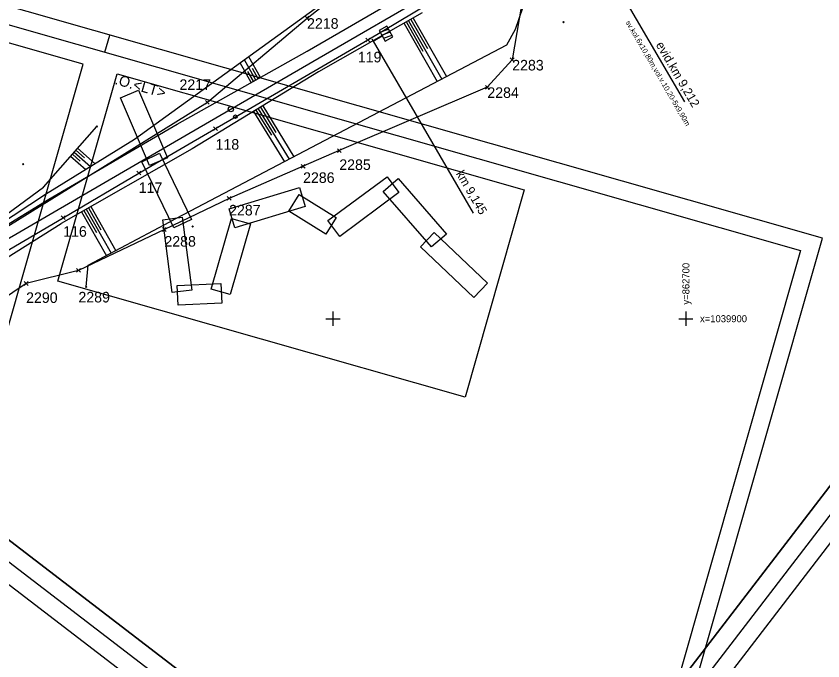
# Model space of a CAD drawing. Extents: x -866402 to -860377, y -1041908 to -1038598.
# Drawn here: x -862889.8 to -862661.2, y -1039997 to -1039814.2 of the extents above; entities that cross this region are included whole.
import ezdxf

# ---------------------------------------------------------------- set-up
doc = ezdxf.new("R2010")
doc.units = 0
for name, color, linetype in [('PS 02 trasa', 7, 'Continuous'), ('SZDC', 7, 'Continuous'), ('Vrstva 1', 7, 'Continuous'), ('Vrstva 18', 7, 'Continuous'), ('Vrstva 21', 7, 'Continuous'), ('Vrstva 48', 7, 'Continuous'), ('Vrstva 49', 7, 'Continuous'), ('Vrstva 5', 7, 'Continuous'), ('Vrstva 60', 7, 'Continuous'), ('Vrstva 7', 7, 'Continuous')]:
    doc.layers.add(name, color=color, linetype=linetype)

msp = doc.modelspace()

# ---------------------------------------------------------------- linework, layer by layer
at = {"layer": 'PS 02 trasa'}
msp.add_lwpolyline([(-863126.06, -1039980.93), (-863100.97, -1039979.51), (-863075.7, -1039975.16), (-863051.34, -1039967.96), (-863028.64, -1039958.54), (-863006.2, -1039946.98), (-862984.22, -1039934.35), (-862962.65, -1039921.75), (-862940.81, -1039908.98), (-862919.59, -1039896.58), (-862898.12, -1039884.06), (-862876.45, -1039871.37), (-862855.05, -1039858.71), (-862833.28, -1039846.12), (-862790.12, -1039820.98), (-862768.42, -1039807.92), (-862725.47, -1039782.89), (-862682.23, -1039757.8), (-862660.52, -1039745.14)], dxfattribs=at)
at = {"layer": 'SZDC'}
for points in [[(-863165.8, -1039964.66), (-863118.75, -1039967.2), (-863083.63, -1039964.52), (-863052.89, -1039954), (-863012.74, -1039930), (-862976.58, -1039912.97), (-862937.72, -1039894.02), (-862895.01, -1039875.47), (-862835.6, -1039838.65), (-862807.35, -1039814.81), (-862775.54, -1039789.79), (-862724.48, -1039769.5), (-862710.01, -1039753.11), (-862692.04, -1039737.42), (-862692.5, -1039729.46), (-862678.31, -1039732.26), (-862673.01, -1039726.98), (-862636.56, -1039709.7), (-862621.8, -1039702.7), (-862618.74, -1039701.53), (-862617.34, -1039679.93), (-862597.59, -1039662.79), (-862567.2, -1039636.61)], [(-862621.94, -1039738.72), (-862678.71, -1039781.76), (-862691.86, -1039787.99), (-862702.38, -1039785.99), (-862703.33, -1039786.53), (-862711.54, -1039791.2), (-862722.33, -1039797.34), (-862746.62, -1039811.15), (-862749.22, -1039826.63), (-862756.27, -1039834.41), (-862798.22, -1039852.35), (-862808.48, -1039856.8), (-862829.44, -1039865.89), (-862847.78, -1039874.72), (-862872.13, -1039886.29), (-862886.96, -1039890.04), (-862919.94, -1039912.21), (-862947.81, -1039925.24), (-862976.17, -1039939.2), (-863007.49, -1039957.54), (-863029.03, -1039968.68), (-863042.25, -1039972.75), (-863110.71, -1039983.7), (-863135.81, -1039985.12)]]:
    msp.add_lwpolyline(points, dxfattribs=at)
at = {"layer": 'Vrstva 1'}
msp.add_line((-862864.63, -1039824.4), (-862863.26, -1039819.59), dxfattribs=at)
for points in [[(-862750.99, -1040083.46), (-861983.98, -1039083.83), (-862219.6, -1038903.04), (-862986.61, -1039902.67)], [(-862979.6, -1039901.75), (-862218.68, -1038910.05), (-861990.99, -1039084.75), (-862751.92, -1040076.45)], [(-862752.84, -1040069.45), (-862122.79, -1039248.31), (-862342.55, -1039079.69), (-862972.6, -1039900.83)], [(-862972.6, -1039900.83), (-862342.55, -1039079.69), (-862122.79, -1039248.31), (-862752.84, -1040069.45)], [(-863550.56, -1039932.35), (-862742.8, -1040162.8), (-862661.32, -1039877.21), (-863469.08, -1039646.75)], [(-862746.23, -1040156.62), (-863544.38, -1039928.91), (-863465.64, -1039652.93), (-862667.5, -1039880.64)], [(-863538.2, -1039925.48), (-862946.8, -1040094.2), (-862870.81, -1039827.83), (-863462.21, -1039659.11)]]:
    msp.add_lwpolyline(points, close=True, dxfattribs=at)
msp.add_lwpolyline([(-862981.15, -1039929.12), (-862954.67, -1039913.73), (-862917.53, -1039892.09), (-862879, -1039869.71), (-862841.95, -1039848.16), (-862805.68, -1039827.06), (-862769.2, -1039805.87), (-862695.36, -1039762.88), (-862669.67, -1039747.95), (-862635.33, -1039727.96)], dxfattribs=at)
at = {"layer": 'Vrstva 18'}
msp.add_line((-862730.67, -1039786.55), (-862700.41, -1039838.49), dxfattribs=at)
at = {"layer": 'Vrstva 21'}
for points in [[(-862877.96, -1039889.32), (-862861.19, -1039830.57), (-862745.8, -1039863.49), (-862762.56, -1039922.25)], [(-862860.25, -1039837.39), (-862855.12, -1039835.19), (-862846.91, -1039854.35), (-862852.04, -1039856.55)], [(-862860.25, -1039837.39), (-862855.12, -1039835.19), (-862846.91, -1039854.35), (-862852.04, -1039856.55)], [(-862854.19, -1039855.51), (-862849.17, -1039853.08), (-862840.11, -1039871.86), (-862845.13, -1039874.28)], [(-862798.11, -1039876.65), (-862801.43, -1039872.17), (-862784.69, -1039859.75), (-862781.37, -1039864.23)], [(-862785.76, -1039863.93), (-862781.55, -1039860.27), (-862767.86, -1039875.99), (-862772.07, -1039879.65)], [(-862827.82, -1039874.2), (-862829.44, -1039868.86), (-862809.49, -1039862.81), (-862807.87, -1039868.15)], [(-862812.52, -1039869.52), (-862809.58, -1039864.78), (-862799.06, -1039871.32), (-862802, -1039876.06)], [(-862848.25, -1039871.93), (-862842.72, -1039871.21), (-862840.01, -1039891.88), (-862845.54, -1039892.6)], [(-862829.14, -1039893.18), (-862834.5, -1039891.65), (-862828.78, -1039871.6), (-862823.42, -1039873.13)], [(-862775.19, -1039879.62), (-862771.34, -1039875.58), (-862756.23, -1039889.94), (-862760.08, -1039893.98)], [(-862843.88, -1039896.16), (-862844.12, -1039890.58), (-862831.75, -1039890.05), (-862831.51, -1039895.62)]]:
    msp.add_lwpolyline(points, close=True, dxfattribs=at)
at = {"layer": 'Vrstva 48'}
for p, q in [((-862779.22, -1039815.9), (-862774.54, -1039824.15)), ((-862778.57, -1039815.53), (-862769.19, -1039832.06)), ((-862777.92, -1039815.16), (-862773.22, -1039823.43)), ((-862777.27, -1039814.79), (-862767.86, -1039831.36)), ((-862779.88, -1039816.27), (-862770.52, -1039832.76)), ((-862823.19, -1039833.07), (-862826.31, -1039827.5)), ((-862821.88, -1039832.34), (-862825.08, -1039826.62)), ((-862820.57, -1039831.6), (-862823.86, -1039825.73)), ((-862822.54, -1039832.71), (-862824.12, -1039829.88)), ((-862821.23, -1039831.97), (-862822.85, -1039829.07)), ((-862822.48, -1039841.24), (-862813.77, -1039855.51)), ((-862821.84, -1039840.85), (-862817.47, -1039848)), ((-862821.2, -1039840.46), (-862812.44, -1039854.81)), ((-862820.56, -1039840.07), (-862816.17, -1039847.26)), ((-862819.92, -1039839.67), (-862811.11, -1039854.11)), ((-862872.86, -1039852.26), (-862870.45, -1039854.36)), ((-862872.37, -1039851.69), (-862867.38, -1039856.05)), ((-862874.34, -1039853.95), (-862870.05, -1039857.7)), ((-862873.85, -1039853.39), (-862871.61, -1039855.34)), ((-862873.35, -1039852.82), (-862868.71, -1039856.87)), ((-862869.29, -1039868.58), (-862865.74, -1039874.83)), ((-862868.64, -1039868.21), (-862861.53, -1039880.72)), ((-862871.25, -1039869.69), (-862864.18, -1039882.13)), ((-862870.6, -1039869.32), (-862867.06, -1039875.55)), ((-862869.95, -1039868.95), (-862862.85, -1039881.42))]:
    msp.add_line(p, q, dxfattribs=at)
at = {"layer": 'Vrstva 49'}
for p, q in [((-862771.47, -1039787.77), (-862856.28, -1039849.22)), ((-862807.34, -1039824.2), (-862777.3, -1039806.71)), ((-862774.7, -1039813.33), (-862804.11, -1039830.03)), ((-862734.9, -1039815.77), (-862734.54, -1039816.12)), ((-862734.9, -1039816.12), (-862734.54, -1039815.77)), ((-862750.86, -1039822.42), (-862846.2, -1039872.57)), ((-862844.17, -1039844.82), (-862807.34, -1039824.2)), ((-862804.11, -1039830.03), (-862839.86, -1039851.84)), ((-862881.99, -1039862.73), (-862866.95, -1039845.48)), ((-862880.56, -1039866.1), (-862844.17, -1039844.82)), ((-862867.13, -1039845.31), (-862866.77, -1039845.66)), ((-862867.13, -1039845.66), (-862866.77, -1039845.31)), ((-862856.28, -1039849.22), (-862881.51, -1039864.75)), ((-862839.86, -1039851.84), (-862877.01, -1039872.97)), ((-862887.98, -1039855.97), (-862887.62, -1039856.32)), ((-862887.98, -1039856.32), (-862887.62, -1039855.97)), ((-862881.51, -1039864.75), (-862918.86, -1039889.45)), ((-862918.86, -1039889.45), (-862880.56, -1039866.1)), ((-862869.33, -1039884.87), (-862846.2, -1039872.57)), ((-862839.94, -1039873.65), (-862839.59, -1039874.01)), ((-862839.94, -1039874.01), (-862839.59, -1039873.65)), ((-862869.97, -1039891), (-862869.33, -1039884.87)), ((-862870.14, -1039890.82), (-862869.79, -1039891.17)), ((-862870.14, -1039891.17), (-862869.79, -1039890.82))]:
    msp.add_line(p, q, dxfattribs=at)
for points in [[(-862746.33, -1039811.93), (-862748.39, -1039818.03), (-862750.86, -1039822.42)], [(-863030.82, -1039941.78), (-863014.67, -1039932.49), (-862997.65, -1039922.55), (-862989.6, -1039916.83), (-862961.82, -1039901.96), (-862920.26, -1039884.01), (-862901.48, -1039876.94), (-862881.99, -1039862.73)], [(-862948.23, -1039926.16), (-862914.86, -1039898.81), (-862900.09, -1039887.44), (-862877.01, -1039872.97)]]:
    msp.add_lwpolyline(points, dxfattribs=at)
at = {"layer": 'Vrstva 5'}
for p, q in [((-862800, -1039898), (-862800, -1039902)), ((-862700, -1039898), (-862700, -1039902)), ((-862802, -1039900), (-862798, -1039900)), ((-862702, -1039900), (-862698, -1039900))]:
    msp.add_line(p, q, dxfattribs=at)
at = {"layer": 'Vrstva 60'}
for p, q in [((-862806.9, -1039815.26), (-862807.9, -1039814.26)), ((-862806.9, -1039814.36), (-862807.9, -1039815.36)), ((-862807.8, -1039815.26), (-862806.8, -1039814.26)), ((-862807.8, -1039814.36), (-862806.8, -1039815.36)), ((-862807.35, -1039814.81), (-862807.35, -1039814.81)), ((-862789.67, -1039821.43), (-862790.67, -1039820.43)), ((-862789.67, -1039820.53), (-862790.67, -1039821.53)), ((-862790.57, -1039821.43), (-862789.57, -1039820.43)), ((-862790.57, -1039820.53), (-862789.57, -1039821.53)), ((-862790.12, -1039820.98), (-862790.12, -1039820.98)), ((-862748.77, -1039827.08), (-862749.77, -1039826.08)), ((-862748.77, -1039826.18), (-862749.77, -1039827.18)), ((-862749.67, -1039827.08), (-862748.67, -1039826.08)), ((-862749.67, -1039826.18), (-862748.67, -1039827.18)), ((-862749.22, -1039826.63), (-862749.22, -1039826.63)), ((-862755.82, -1039834.86), (-862756.82, -1039833.86)), ((-862755.82, -1039833.96), (-862756.82, -1039834.96)), ((-862756.72, -1039834.86), (-862755.72, -1039833.86)), ((-862756.72, -1039833.96), (-862755.72, -1039834.96)), ((-862756.27, -1039834.41), (-862756.27, -1039834.41)), ((-862835.15, -1039839.1), (-862836.15, -1039838.1)), ((-862835.15, -1039838.2), (-862836.15, -1039839.2)), ((-862836.05, -1039839.1), (-862835.05, -1039838.1)), ((-862836.05, -1039838.2), (-862835.05, -1039839.2)), ((-862835.6, -1039838.65), (-862835.6, -1039838.65)), ((-862832.83, -1039846.57), (-862833.83, -1039845.57)), ((-862832.83, -1039845.67), (-862833.83, -1039846.67)), ((-862833.73, -1039846.57), (-862832.73, -1039845.57)), ((-862833.73, -1039845.67), (-862832.73, -1039846.67)), ((-862833.28, -1039846.12), (-862833.28, -1039846.12)), ((-862797.77, -1039852.8), (-862798.77, -1039851.8)), ((-862797.77, -1039851.9), (-862798.77, -1039852.9)), ((-862798.67, -1039852.8), (-862797.67, -1039851.8)), ((-862798.67, -1039851.9), (-862797.67, -1039852.9)), ((-862798.22, -1039852.35), (-862798.22, -1039852.35)), ((-862808.03, -1039857.25), (-862809.03, -1039856.25)), ((-862808.03, -1039856.35), (-862809.03, -1039857.35)), ((-862808.93, -1039857.25), (-862807.93, -1039856.25)), ((-862808.93, -1039856.35), (-862807.93, -1039857.35)), ((-862808.48, -1039856.8), (-862808.48, -1039856.8)), ((-862854.59, -1039859.16), (-862855.59, -1039858.16)), ((-862854.59, -1039858.26), (-862855.59, -1039859.26)), ((-862855.49, -1039859.16), (-862854.49, -1039858.16)), ((-862855.49, -1039858.26), (-862854.49, -1039859.26)), ((-862855.05, -1039858.71), (-862855.05, -1039858.71)), ((-862828.99, -1039866.34), (-862829.99, -1039865.34)), ((-862828.99, -1039865.44), (-862829.99, -1039866.44)), ((-862829.89, -1039866.34), (-862828.89, -1039865.34)), ((-862829.89, -1039865.44), (-862828.89, -1039866.44)), ((-862829.44, -1039865.89), (-862829.44, -1039865.89)), ((-862876, -1039871.82), (-862877, -1039870.82)), ((-862876, -1039870.92), (-862877, -1039871.92)), ((-862876.9, -1039871.82), (-862875.9, -1039870.82)), ((-862876.9, -1039870.92), (-862875.9, -1039871.92)), ((-862876.45, -1039871.37), (-862876.45, -1039871.37)), ((-862847.33, -1039875.17), (-862848.33, -1039874.17)), ((-862847.33, -1039874.27), (-862848.33, -1039875.27)), ((-862848.23, -1039875.17), (-862847.23, -1039874.17)), ((-862848.23, -1039874.27), (-862847.23, -1039875.27)), ((-862847.78, -1039874.72), (-862847.78, -1039874.72)), ((-862871.68, -1039886.74), (-862872.68, -1039885.74)), ((-862871.68, -1039885.84), (-862872.68, -1039886.84)), ((-862872.58, -1039886.74), (-862871.58, -1039885.74)), ((-862872.58, -1039885.84), (-862871.58, -1039886.84)), ((-862872.13, -1039886.29), (-862872.13, -1039886.29)), ((-862886.51, -1039890.49), (-862887.51, -1039889.49)), ((-862886.51, -1039889.59), (-862887.51, -1039890.59)), ((-862887.41, -1039890.49), (-862886.41, -1039889.49)), ((-862887.41, -1039889.59), (-862886.41, -1039890.59)), ((-862886.96, -1039890.04), (-862886.96, -1039890.04))]:
    msp.add_line(p, q, dxfattribs=at)
at = {"layer": 'Vrstva 7'}
for p, q in [((-862786.69, -1039818.76), (-862784.28, -1039817.93)), ((-862789.04, -1039820.7), (-862788.28, -1039821.99)), ((-862783.78, -1039818.8), (-862786.19, -1039819.62)), ((-862785.69, -1039820.49), (-862783.28, -1039819.66)), ((-862788.66, -1039821.35), (-862760.24, -1039870.06)), ((-862827.71, -1039842.75), (-862827.61, -1039842.75))]:
    msp.add_line(p, q, dxfattribs=at)
msp.add_lwpolyline([(-862788.66, -1039821.35), (-862786.07, -1039819.84), (-862785.19, -1039821.35), (-862783.02, -1039820.1), (-862784.78, -1039817.07), (-862786.94, -1039818.33), (-862786.07, -1039819.84)], dxfattribs=at)
for centre, radius in [((-862828.94, -1039840.59), 0.75), ((-862827.66, -1039842.75), 0.5)]:
    msp.add_circle(centre, radius, dxfattribs=at)

# ---------------------------------------------------------------- texts
at = {"layer": 'Vrstva 1'}
msp.add_text('.O.<LT>', height=3, rotation=344.0766, dxfattribs=at).set_placement((-862862.02, -1039833.45))
at = {"layer": 'Vrstva 18'}
for s, height, rotation, p in [('sv.kol.6x10,80m,vol.v.10,20-5x9,90m', 1.5, 300.2236, (-862717.16, -1039816.01)), ('evid.km 9,212', 2.5, 300.2361, (-862708.6, -1039822.34))]:
    msp.add_text(s, height=height, rotation=rotation, dxfattribs=at).set_placement(p)
at = {"layer": 'Vrstva 5'}
msp.add_text('y=862700', height=2, rotation=90, dxfattribs=at).set_placement((-862699, -1039896))
msp.add_text('x=1039900', height=2, dxfattribs=at).set_placement((-862696, -1039901))
at = {"layer": 'Vrstva 60'}
for s, p in [('2218', (-862807.35, -1039817.81)), ('119', (-862792.97, -1039827.34)), ('2283', (-862749.22, -1039829.63)), ('2217', (-862843.5, -1039835.15)), ('2284', (-862756.27, -1039837.41)), ('118', (-862833.28, -1039852.08)), ('2285', (-862798.22, -1039857.84)), ('2286', (-862808.48, -1039861.51)), ('117', (-862855.05, -1039864.36)), ('2287', (-862829.44, -1039870.73)), ('116', (-862876.45, -1039876.77)), ('2288', (-862847.78, -1039879.57)), ('2290', (-862886.96, -1039895.53)), ('2289', (-862872.13, -1039895.39))]:
    msp.add_text(s, height=3, dxfattribs=at).set_placement(p)
at = {"layer": 'Vrstva 7'}
msp.add_text('km 9,145', height=2.5, rotation=300.161, dxfattribs=at).set_placement((-862765.24, -1039858.88))

doc.saveas('drawing.dxf')
